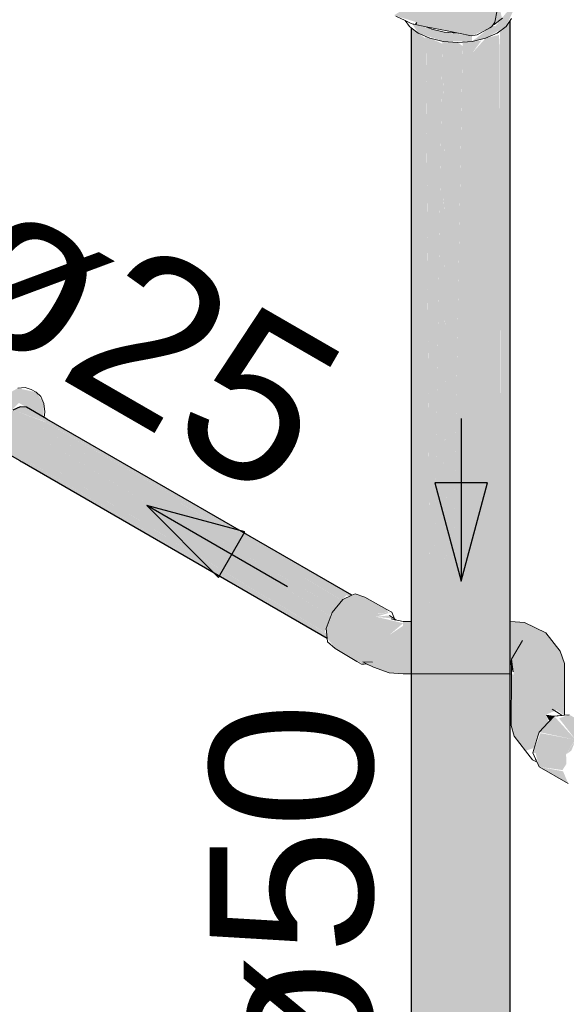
# Model space of a CAD drawing. Header units: millimetres. Extents: x 567 to 934, y -1 to 364.
# Tile 739 of 1056: x 737.615 to 738.287, y 131.842 to 133.052. Entities that reach past the tile are written whole.
import ezdxf

# ---------------------------------------------------------------- set-up
doc = ezdxf.new("R2010")
doc.units = ezdxf.units.MM
doc.header["$MEASUREMENT"] = 0
doc.linetypes.add('NULL', pattern=[0])
for name, color, linetype, lineweight in [('AF-Condutos', 140, 'Continuous', 25), ('AF-Conexões', 152, 'Continuous', 18), ('AF-Curva de transposição', 152, 'Continuous', 18), ('AF-Registro', 253, 'Continuous', 18), ('AF-Sentido conduto', 140, 'Continuous', 30), ('AF-Textos conduto', 7, 'Continuous', 9)]:
    doc.layers.add(name, color=color, linetype=linetype, lineweight=lineweight)
doc.styles.add('Arial', font='arial.ttf')

msp = doc.modelspace()

# ---------------------------------------------------------------- hatches: boundary and pattern name
at = {"layer": 'AF-Condutos', "linetype": 'Continuous'}
for points in [[(738.2157, 131.8085), (738.2157, 131.8184), (738.2103, 132.3123), (738.2066, 131.8516), (738.206, 132.2476), (738.2051, 133.016), (738.2041, 133.0332), (738.1877, 133.0292), (738.1712, 133.0108), (738.1711, 133.0253), (738.1618, 133.0246), (738.1608, 133.0952), (738.1487, 132.407), (738.136, 133.0252), (738.1401, 132.3123), (738.1358, 133.0252), (738.1378, 132.3123), (738.1357, 133.0252), (738.1366, 132.3123), (738.1356, 133.0253), (738.1346, 133.0255), (738.1239, 132.3123), (738.1147, 133.0312), (738.1193, 132.3123), (738.1144, 133.0313), (738.1135, 133.0317), (738.1065, 132.3123), (738.1005, 133.0388), (738.0964, 133.0419), (738.0964, 131.8315), (738.0966, 131.7659), (738.1331, 131.7538), (738.1576, 131.7569), (738.1766, 131.73), (738.1741, 131.7546), (738.1846, 131.7276), (738.1864, 131.7357), (738.2001, 131.6967), (738.2028, 131.6928), (738.2025, 131.8202), (738.2051, 131.6751), (738.2167, 131.7004), (738.2168, 131.8075), (738.2167, 132.2476), (738.2167, 133.0491), (738.2161, 133.0484), (738.2103, 132.3123)], [(738.2103, 132.3123), (738.2161, 133.0462), (738.2056, 133.0383), (738.2052, 133.0202)], [(738.2167, 131.7005), (738.218, 131.7043), (738.218, 133.051), (738.2173, 132.3123)], [(738.218, 133.0509), (738.2168, 133.0492), (738.2167, 132.3123), (738.2168, 131.8143)], [(738.1065, 132.3123), (738.1135, 133.029), (738.1005, 133.0388)], [(738.1193, 132.3123), (738.1147, 133.0303), (738.1145, 133.0313)], [(738.1239, 132.3123), (738.1345, 133.0224), (738.1147, 133.0312)], [(738.1366, 132.3123), (738.1357, 133.0226), (738.1356, 133.0253)], [(738.1378, 132.3123), (738.1358, 133.0226), (738.1357, 133.0252)], [(738.1401, 132.3123), (738.136, 133.0226), (738.1358, 133.0252)], [(738.1487, 132.407), (738.1594, 133.0196), (738.1536, 133.0239), (738.136, 133.0252)], [(738.1711, 133.0253), (738.1712, 133.0108), (738.1824, 133.0261)], [(738.2066, 131.8516), (738.2103, 132.3123), (738.2053, 133.0165), (738.2059, 132.3123)], [(737.5877, 132.531), (737.6187, 132.5127), (737.9923, 132.2974), (737.6314, 132.515), (737.9962, 132.3055), (737.6364, 132.5255), (737.9999, 132.3171), (737.6389, 132.5387), (738.0066, 132.328), (737.6439, 132.5492), (738.0151, 132.3361), (737.6468, 132.5573), (737.6066, 132.572), (737.5913, 132.553)], [(737.6449, 132.5584), (737.6155, 132.5761), (737.6066, 132.572)], [(737.6449, 132.5585), (738.0198, 132.3427), (738.0234, 132.3444), (737.6233, 132.5754), (737.6155, 132.5761)], [(738.0167, 132.3445), (737.6468, 132.5573), (738.011, 132.3386)], [(737.6431, 132.5497), (738.0041, 132.3295), (738.0115, 132.3382)], [(737.9959, 132.3196), (738.0041, 132.3294), (737.6381, 132.5392)], [(737.6188, 132.5127), (737.5877, 132.531), (737.5913, 132.5236)], [(737.6187, 132.5127), (737.5913, 132.5236), (737.9928, 132.2918)], [(737.6318, 132.5283), (737.9931, 132.3074), (737.9972, 132.3187)], [(737.6188, 132.5127), (737.9928, 132.2919), (737.9923, 132.2974)], [(737.99, 132.2989), (737.9931, 132.3073), (737.6314, 132.515)]]:
    msp.add_hatch(color=151, dxfattribs=at).paths.add_polyline_path(points)
at = {"layer": 'AF-Conexões', "linetype": 'Continuous'}
msp.add_hatch(color=161, dxfattribs=at).paths.add_polyline_path([(737.6448, 132.5803), (737.6352, 132.594), (737.6126, 132.5989), (737.5933, 132.5878), (737.5766, 132.567), (737.567, 132.5422), (737.5666, 132.5227), (737.5766, 132.5062), (737.5979, 132.5104), (737.5969, 132.5204), (737.5885, 132.5293), (737.583, 132.5049), (737.5828, 132.5558), (737.5902, 132.5749), (737.5924, 132.5585), (737.614, 132.5808), (737.6441, 132.5634)])
at = {"layer": 'AF-Curva de transposição', "linetype": 'Continuous'}
for points in [[(738.0301, 132.2629), (738.0692, 132.249), (738.0863, 132.2476), (738.2183, 132.2476), (738.0964, 132.2599), (738.0964, 132.3123), (738.0863, 132.3123), (738.0863, 132.3068), (738.0692, 132.2954), (738.0863, 132.31), (738.053, 132.318), (738.0723, 132.3236), (738.0553, 132.3215), (738.0274, 132.3462), (738.0123, 132.3392), (737.9989, 132.3232), (737.9917, 132.3036), (737.9928, 132.2918), (738.0029, 132.2791)], [(738.0661, 132.327), (738.0391, 132.3419), (738.0274, 132.3462), (738.0538, 132.3218), (738.0679, 132.3232)], [(738.0759, 132.3155), (738.0695, 132.3196), (738.053, 132.318)], [(738.218, 132.3123), (738.2183, 132.2476), (738.2287, 132.2795), (738.2287, 132.2033), (738.219, 132.1844), (738.223, 132.1712), (738.2368, 132.1533), (738.2477, 132.1568), (738.2528, 132.1738), (738.2652, 132.1885), (738.2617, 132.1975), (738.2751, 132.2033), (738.2792, 132.2755), (738.2616, 132.2982), (738.2354, 132.3109)], [(738.2197, 132.2658), (738.2287, 132.2033), (738.2287, 132.2795)], [(738.284, 132.1968), (738.2792, 132.2755), (738.2751, 132.2033)], [(738.2848, 132.2606), (738.2792, 132.2755), (738.284, 132.1969)], [(738.218, 132.2476), (738.2183, 132.261), (738.0964, 132.2599)], [(738.2195, 132.2474), (738.219, 132.1844), (738.2287, 132.2033), (738.2224, 132.2469)], [(738.2723, 132.1954), (738.2535, 132.1762), (738.2984, 132.1667)], [(738.2728, 132.196), (738.2617, 132.1975), (738.2663, 132.1897)], [(738.278, 132.1931), (738.2984, 132.1667), (738.3042, 132.1666), (738.3131, 132.1767), (738.3269, 132.1766), (738.2905, 132.1976)], [(738.246, 132.1504), (738.2866, 132.1488), (738.2551, 132.1749)], [(738.2979, 132.1668), (738.2551, 132.1749), (738.2866, 132.1488)], [(738.2931, 132.1534), (738.2984, 132.1667), (738.2866, 132.1488)], [(738.2535, 132.1335), (738.2822, 132.1295), (738.2866, 132.1488), (738.2491, 132.1503)], [(738.2871, 132.1372), (738.2866, 132.1488), (738.2822, 132.1295)], [(738.2893, 132.1128), (738.2829, 132.128), (738.2535, 132.1335)]]:
    msp.add_hatch(color=161, dxfattribs=at).paths.add_polyline_path(points)
at = {"layer": 'AF-Registro', "linetype": 'Continuous'}
for points in [[(738.0751, 133.0573), (738.1032, 133.0486), (738.1139, 133.1197), (738.0861, 133.1561), (738.0861, 133.0641)], [(738.193, 133.042), (738.1991, 133.0489), (738.2092, 133.1006), (738.1926, 133.1018), (738.148, 133.0877), (738.1139, 133.1197), (738.1032, 133.0486), (738.1015, 133.0464), (738.1705, 133.0321)], [(738.218, 133.072), (738.2149, 133.0625), (738.1877, 133.0292), (738.2128, 133.0437), (738.222, 133.0635)], [(738.199, 133.0482), (738.2079, 133.0531), (738.2038, 133.0727)], [(738.0974, 133.0469), (738.1049, 133.0355), (738.1356, 133.0253), (738.1711, 133.0253), (738.1711, 133.032), (738.1369, 133.0365)], [(738.1957, 133.0443), (738.1711, 133.0253), (738.1877, 133.0292), (738.2015, 133.0437)]]:
    msp.add_hatch(color=254, dxfattribs=at).paths.add_polyline_path(points)

# ---------------------------------------------------------------- linework, layer by layer
at = {"layer": 'AF-Condutos'}
for p, q in [((738.0964, 133.0419), (738.0964, 132.3123)), ((738.218, 132.3123), (738.218, 133.051)), ((737.6155, 132.5761), (737.6066, 132.572)), ((737.6233, 132.5754), (737.6155, 132.5761)), ((737.6453, 132.5627), (737.6233, 132.5754)), ((737.6461, 132.5623), (737.6453, 132.5627)), ((737.6485, 132.5609), (737.6461, 132.5623)), ((738.0234, 132.3444), (737.6485, 132.5609)), ((737.5913, 132.5236), (737.615, 132.5099)), ((737.615, 132.5099), (737.6157, 132.5095)), ((737.6157, 132.5095), (737.6169, 132.5089)), ((737.6169, 132.5089), (737.6181, 132.5082)), ((737.6181, 132.5082), (737.9928, 132.2918)), ((738.0964, 132.3123), (738.0964, 132.2476)), ((738.218, 132.2476), (738.218, 132.3123)), ((738.0964, 132.2476), (738.0964, 131.8315)), ((738.218, 131.8099), (738.218, 132.2476))]:
    msp.add_line(p, q, dxfattribs=at)
at = {"layer": 'AF-Conexões'}
for p, q in [((737.6216, 132.5998), (737.6126, 132.5989)), ((737.6293, 132.5974), (737.6216, 132.5998)), ((737.6352, 132.594), (737.6293, 132.5974)), ((737.6411, 132.5886), (737.6352, 132.594)), ((737.6448, 132.5803), (737.6411, 132.5886)), ((737.6461, 132.5699), (737.6448, 132.5803)), ((737.6453, 132.5627), (737.6461, 132.5699))]:
    msp.add_line(p, q, dxfattribs=at)
at = {"layer": 'AF-Curva de transposição'}
for p, q in [((738.0123, 132.3392), (737.9989, 132.3232)), ((738.0234, 132.3444), (738.0123, 132.3392)), ((738.0274, 132.3462), (738.0234, 132.3444)), ((738.0391, 132.3419), (738.0274, 132.3462)), ((738.0661, 132.327), (738.0391, 132.3419)), ((737.9989, 132.3232), (737.9917, 132.3036)), ((738.0723, 132.3236), (738.0661, 132.327)), ((738.0759, 132.3155), (738.0695, 132.3196)), ((738.0765, 132.3143), (738.0715, 132.3155)), ((738.0759, 132.3155), (738.0723, 132.3236)), ((738.0787, 132.3137), (738.0759, 132.3155)), ((737.9917, 132.3036), (737.9928, 132.2918)), ((738.0756, 132.314), (738.0768, 132.3136)), ((738.0787, 132.3137), (738.0765, 132.3143)), ((738.0805, 132.3133), (738.0787, 132.3137)), ((738.0863, 132.3123), (738.0805, 132.3133)), ((738.0964, 132.3123), (738.0863, 132.3123)), ((738.2354, 132.3109), (738.2183, 132.3123)), ((738.2616, 132.2982), (738.2354, 132.3109)), ((737.9928, 132.2918), (737.9932, 132.287)), ((738.2792, 132.2755), (738.2616, 132.2982)), ((737.9932, 132.287), (738.0029, 132.2791)), ((738.0029, 132.2791), (738.0296, 132.263)), ((738.2332, 132.2887), (738.2197, 132.2658)), ((738.2848, 132.2606), (738.2792, 132.2755)), ((738.0296, 132.263), (738.0353, 132.2595)), ((738.0353, 132.2595), (738.0384, 132.2598)), ((738.0485, 132.2622), (738.0366, 132.2627)), ((738.0366, 132.2627), (738.0415, 132.2601)), ((738.0384, 132.2598), (738.0415, 132.2601)), ((738.0415, 132.2601), (738.0497, 132.2559)), ((738.0497, 132.2559), (738.0692, 132.249)), ((738.2197, 132.2658), (738.2189, 132.2608)), ((738.2189, 132.2608), (738.2215, 132.2503)), ((738.2196, 132.2621), (738.2195, 132.2474)), ((738.2197, 132.2658), (738.2196, 132.2621)), ((738.2215, 132.2503), (738.2197, 132.2658)), ((738.2848, 132.197), (738.2848, 132.2606)), ((738.0692, 132.249), (738.0863, 132.2476)), ((738.0863, 132.2476), (738.0964, 132.2476)), ((738.0964, 132.2476), (738.2183, 132.2476)), ((738.2183, 132.2476), (738.2195, 132.2474)), ((738.2195, 132.2474), (738.219, 132.1844)), ((738.272, 132.1958), (738.2644, 132.1878)), ((738.2782, 132.1991), (738.2694, 132.2042)), ((738.2756, 132.1961), (738.272, 132.1958)), ((738.277, 132.1962), (738.2756, 132.1961)), ((738.2799, 132.1965), (738.277, 132.1962)), ((738.2819, 132.1967), (738.2782, 132.1991)), ((738.2811, 132.1967), (738.2799, 132.1965)), ((738.2819, 132.1967), (738.2811, 132.1967)), ((738.2843, 132.197), (738.2819, 132.1967)), ((738.2848, 132.197), (738.2843, 132.197)), ((738.2905, 132.1976), (738.2848, 132.197)), ((738.219, 132.1844), (738.223, 132.1712)), ((738.2644, 132.1878), (738.2535, 132.1762)), ((738.223, 132.1712), (738.2368, 132.1533)), ((738.252, 132.1713), (738.2483, 132.1589)), ((738.2535, 132.1762), (738.252, 132.1713)), ((738.2483, 132.1589), (738.2459, 132.1505)), ((738.2368, 132.1533), (738.2453, 132.1422)), ((738.2459, 132.1505), (738.2491, 132.1433)), ((738.2453, 132.1422), (738.2509, 132.1393)), ((738.2491, 132.1433), (738.2492, 132.1429)), ((738.2492, 132.1429), (738.2499, 132.1415)), ((738.2499, 132.1415), (738.2509, 132.1393)), ((738.2509, 132.1393), (738.2535, 132.1335)), ((738.2535, 132.1335), (738.2893, 132.1128))]:
    msp.add_line(p, q, dxfattribs=at)
at = {"layer": 'AF-Registro'}
for p, q in [((738.1991, 133.0489), (738.2092, 133.1006)), ((738.0773, 133.0562), (738.0888, 133.0509)), ((738.2086, 133.0536), (738.1984, 133.046)), ((738.0888, 133.0509), (738.0964, 133.0474)), ((738.0888, 133.0509), (738.094, 133.0437)), ((738.094, 133.0437), (738.0964, 133.0419)), ((738.0964, 133.0474), (738.0986, 133.0464)), ((738.0964, 133.0419), (738.1049, 133.0355)), ((738.0986, 133.0464), (738.0994, 133.0463)), ((738.0994, 133.0463), (738.1147, 133.0432)), ((738.103, 133.0484), (738.1015, 133.0464)), ((738.1015, 133.0464), (738.1022, 133.0473)), ((738.1022, 133.0473), (738.1032, 133.0486)), ((738.1032, 133.0486), (738.103, 133.0484)), ((738.1147, 133.0432), (738.1317, 133.0398)), ((738.1216, 133.0402), (738.1147, 133.0432)), ((738.1775, 133.0331), (738.193, 133.042)), ((738.193, 133.042), (738.1949, 133.0431)), ((738.1949, 133.0431), (738.1964, 133.0451)), ((738.1964, 133.0451), (738.1991, 133.0489)), ((738.1984, 133.046), (738.1964, 133.0451)), ((738.2019, 133.0355), (738.2128, 133.0437)), ((738.2128, 133.0437), (738.218, 133.051)), ((738.218, 133.051), (738.2196, 133.0533)), ((738.1049, 133.0355), (738.1191, 133.0292)), ((738.1191, 133.0292), (738.1356, 133.0253)), ((738.1369, 133.0365), (738.1216, 133.0402)), ((738.1317, 133.0398), (738.1405, 133.0381)), ((738.1534, 133.0352), (738.1369, 133.0365)), ((738.1405, 133.0381), (738.1543, 133.0353)), ((738.1543, 133.0353), (738.1534, 133.0352)), ((738.1543, 133.0353), (738.1705, 133.0321)), ((738.1705, 133.0321), (738.1747, 133.0327)), ((738.1711, 133.0253), (738.1877, 133.0292)), ((738.1747, 133.0327), (738.1775, 133.0331)), ((738.1877, 133.0292), (738.2019, 133.0355)), ((738.1356, 133.0253), (738.1534, 133.0239)), ((738.1534, 133.0239), (738.1711, 133.0253))]:
    msp.add_line(p, q, dxfattribs=at)
at = {"layer": 'AF-Sentido conduto'}
for p, q in [((738.1899, 132.4824), (738.1252, 132.4824)), ((738.1252, 132.4824), (738.1576, 132.3616)), ((738.1576, 132.3616), (738.1899, 132.4824)), ((737.7711, 132.4547), (737.8595, 132.3664)), ((737.8919, 132.4224), (737.7711, 132.4547)), ((737.8595, 132.3664), (737.8919, 132.4224))]:
    msp.add_line(p, q, dxfattribs=at)
for points in [[(738.1576, 132.5616), (738.1576, 132.3616)], [(737.9443, 132.3547), (737.7711, 132.4547)]]:
    msp.add_lwpolyline(points, dxfattribs=at)

# ---------------------------------------------------------------- texts
at = {"layer": 'AF-Textos conduto', "linetype": 'NULL', "char_height": 0.2, "width": 0.962805, "attachment_point": 8, "line_spacing_factor": 0.6, "style": 'Arial'}
for s, insert, rotation in [('ø25', (737.7164, 132.5748), 329.9999), ('ø50', (738.0541, 131.9723), 90.0002)]:
    msp.add_mtext(s, dxfattribs=dict(at, insert=insert, rotation=rotation))

doc.saveas('drawing.dxf')
